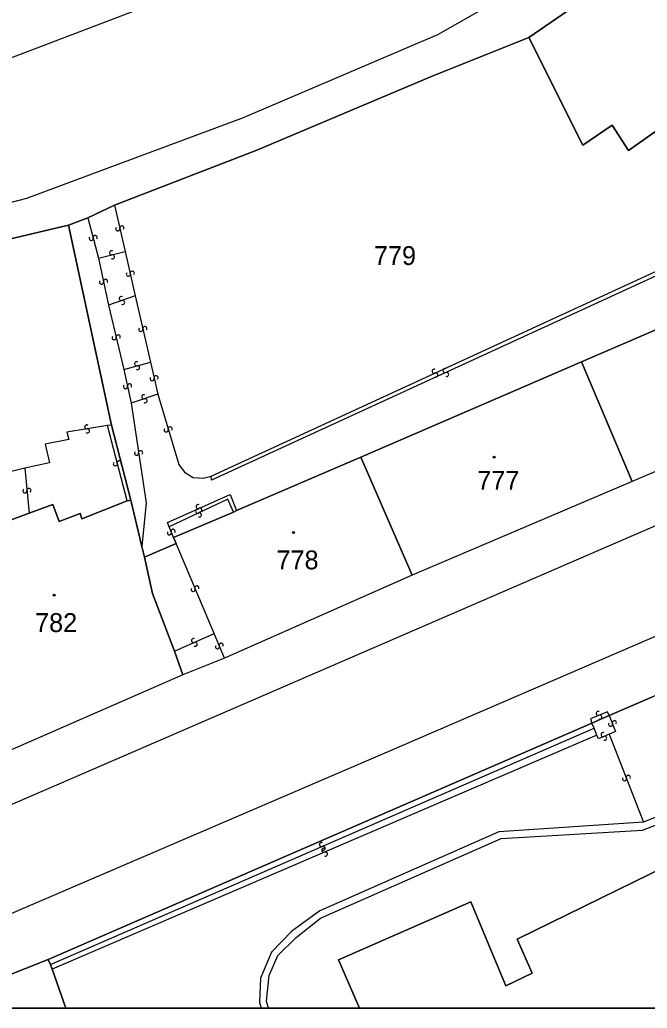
# Model space of a CAD drawing. Extents: x -600309 to -598967, y -1161267 to -1160292.
# Drawn here: x -599586.3 to -599529.8, y -1161267 to -1161177.9 of the extents above; entities that cross this region are included whole.
import ezdxf

# ---------------------------------------------------------------- set-up
doc = ezdxf.new("R2010")
doc.units = 0
for name, color, linetype in [('Level 1', 7, 'Continuous'), ('Level 13', 7, 'Continuous'), ('Level 3', 7, 'Continuous'), ('Level 4', 7, 'Continuous'), ('Level 5', 7, 'Continuous'), ('Level 60', 7, 'Continuous'), ('Vrstva 60', 7, 'Continuous'), ('Vrstva 63', 7, 'Continuous')]:
    doc.layers.add(name, color=color, linetype=linetype)

msp = doc.modelspace()

# ---------------------------------------------------------------- linework, layer by layer
at = {"layer": 'Level 1'}
msp.add_line((-599583.41, -1161263.5), (-599582.185, -1161267.031), dxfattribs=at)
for points in [[(-599521.67, -1161166.55), (-599540.47, -1161179.5)], [(-599540.47, -1161179.5), (-599549.17, -1161182.99), (-599564.98, -1161189.68), (-599577.79, -1161194.63)], [(-599522.01, -1161188.8), (-599524.95, -1161190.89), (-599527.61, -1161186.95), (-599531.49, -1161189.69), (-599532.94, -1161187.42), (-599535.59, -1161189.22), (-599540.47, -1161179.5)], [(-599577.79, -1161194.63), (-599580.19, -1161195.77)], [(-599581.95, -1161196.42), (-599601.79, -1161201.11)], [(-599580.19, -1161195.77), (-599581.95, -1161196.42)], [(-599578.06, -1161214.45), (-599581.95, -1161196.42)], [(-599535.71, -1161208.75), (-599524.84, -1161204.07)], [(-599555.6, -1161217.36), (-599535.71, -1161208.75)], [(-599531.15, -1161219.55), (-599535.71, -1161208.75)], [(-599513.86, -1161212.16), (-599531.15, -1161219.55)], [(-599576.33, -1161221.23), (-599578.06, -1161214.45)], [(-599566.79, -1161222.17), (-599555.6, -1161217.36)], [(-599550.96, -1161227.99), (-599555.6, -1161217.36)], [(-599531.15, -1161219.55), (-599550.96, -1161227.99)], [(-599576.66, -1161221.29), (-599580.73, -1161222.9), (-599580.89, -1161222.42), (-599582.77, -1161223.16), (-599583.35, -1161221.62), (-599585.49, -1161222.39)], [(-599576.33, -1161221.23), (-599576.66, -1161221.29)], [(-599575.32, -1161225.4), (-599576.33, -1161221.23)], [(-599572.48, -1161224.58), (-599567.07, -1161222.3)], [(-599567.07, -1161222.3), (-599566.79, -1161222.17)], [(-599585.49, -1161222.39), (-599587.84, -1161223.26)], [(-599572.25, -1161225.13), (-599572.48, -1161224.58)], [(-599575.09, -1161226.37), (-599575.32, -1161225.4)], [(-599575.09, -1161226.37), (-599572.25, -1161225.13)], [(-599572.38, -1161234.84), (-599574.37, -1161229.63), (-599575.09, -1161226.37)], [(-599550.96, -1161227.99), (-599567.88, -1161235.48)], [(-599571.63, -1161236.97), (-599572.38, -1161234.84)], [(-599567.88, -1161235.48), (-599571.63, -1161236.97)], [(-599497.2, -1161236.74), (-599497.32, -1161236.5), (-599508.65, -1161241.57), (-599505.37, -1161249.08), (-599507.79, -1161250.1), (-599509.11, -1161247.04), (-599526.5, -1161253.43), (-599541.52, -1161260.79), (-599540.17, -1161263.88), (-599542.52, -1161265.02), (-599545.7, -1161257.43), (-599557.62, -1161262.66), (-599555.716, -1161267.031)], [(-599571.63, -1161236.97), (-599589.65, -1161244.86), (-599590.33, -1161242.64)], [(-599529.32, -1161238.96), (-599533.22, -1161240.65)], [(-599533.22, -1161240.65), (-599534.79, -1161241.34)], [(-599534.79, -1161241.34), (-599583.76, -1161262.63)], [(-599583.76, -1161262.63), (-599587.85, -1161264.25), (-599587.98, -1161263.9), (-599593.43, -1161266.2), (-599593.46, -1161266.44), (-599593.43, -1161266.57)], [(-599583.76, -1161262.63), (-599583.57, -1161263.09)], [(-599583.57, -1161263.09), (-599583.41, -1161263.5)]]:
    msp.add_lwpolyline(points, dxfattribs=at)
at = {"layer": 'Level 13'}
for centre, start, end in [((-599577.13, -1161196.68), 320.43741, 192.5354), ((-599579.531, -1161197.534), 322.1862, 194.28419), ((-599577.489, -1161196.761), 140.22295, 12.81295), ((-599579.888, -1161197.626), 141.97174, 14.56174), ((-599578.062, -1161198.92), 51.12894, 283.22694), ((-599577.977, -1161199.279), 230.91449, 103.50449), ((-599576.55, -1161200.84), 139.90031, 12.49031), ((-599576.19, -1161200.761), 320.11476, 192.21276), ((-599578.96, -1161201.568), 139.24383, 11.83383), ((-599578.599, -1161201.493), 319.45828, 191.55628), ((-599577.181, -1161203.046), 56.87257, 289.46257), ((-599577.059, -1161203.394), 237.08703, 109.18503), ((-599577.46, -1161206.499), 320.61325, 192.71125), ((-599575.42, -1161205.83), 140.04107, 12.63107), ((-599575.06, -1161205.751), 320.25553, 192.35352), ((-599577.819, -1161206.581), 140.3988, 12.9888), ((-599575.806, -1161208.921), 52.4668, 284.56479), ((-599575.713, -1161209.278), 232.25234, 104.84234), ((-599548.996, -1161209.602), 62.13615, 294.23415), ((-599548.844, -1161209.937), 241.9217, 114.5117), ((-599548.016, -1161209.542), 61.8309, 294.4209), ((-599547.865, -1161209.878), 242.04536, 114.14335), ((-599576.44, -1161210.912), 319.80172, 191.89972), ((-599574.41, -1161210.269), 139.79164, 12.38164), ((-599574.05, -1161210.191), 320.00609, 192.10409), ((-599576.8, -1161210.989), 139.58727, 12.17727), ((-599575.157, -1161211.905), 55.44927, 288.03927), ((-599575.044, -1161212.256), 235.66372, 107.76172), ((-599580.288, -1161214.618), 46.29117, 278.88117), ((-599580.232, -1161214.982), 226.50563, 98.60363), ((-599573.137, -1161214.892), 143.78276, 16.37276), ((-599572.783, -1161214.789), 323.99721, 196.09521), ((-599575.802, -1161216.997), 135.68904, 8.27904), ((-599575.437, -1161216.944), 315.9035, 188.0015), ((-599577.719, -1161217.945), 141.90426, 14.00226), ((-599577.362, -1161217.855), 321.68981, 194.27981), ((-599585.873, -1161220.377), 132.64523, 5.23523), ((-599585.506, -1161220.344), 312.85968, 184.95768), ((-599570.298, -1161222.223), 62.32295, 294.91295), ((-599570.264, -1161221.791), 61.53286, 293.63086), ((-599570.143, -1161222.558), 242.5374, 114.6354), ((-599570.115, -1161222.128), 241.3184, 113.9084), ((-599572.851, -1161224.168), 149.69218, 21.79017), ((-599572.509, -1161224.031), 329.47772, 202.06772), ((-599570.711, -1161229.27), 150.24733, 22.34533), ((-599570.37, -1161229.129), 330.03288, 202.62288), ((-599570.673, -1161233.881), 61.30535, 293.40335), ((-599570.526, -1161234.219), 241.09089, 113.68089), ((-599568.521, -1161234.44), 150.32167, 22.41967), ((-599568.18, -1161234.299), 330.10721, 202.69721), ((-599534.209, -1161240.449), 59.27764, 291.86764), ((-599534.072, -1161240.792), 239.4921, 111.59009), ((-599533.101, -1161241.429), 149.37587, 21.96587), ((-599532.759, -1161241.292), 329.59033, 201.68833), ((-599533.775, -1161242.352), 61.51129, 294.10129), ((-599533.625, -1161242.689), 241.72574, 113.82374), ((-599531.842, -1161246.346), 148.48535, 21.07535), ((-599531.498, -1161246.215), 328.69981, 200.79781), ((-599559.142, -1161252.27), 60.8713, 292.9693), ((-599558.932, -1161252.791), 60.40756, 292.99756), ((-599558.997, -1161252.609), 240.65684, 113.24684), ((-599558.789, -1161253.13), 240.62202, 112.72001)]:
    msp.add_arc(centre, 0.184, start, end, dxfattribs=at)
at = {"layer": 'Level 3'}
for points in [[(-599702.32, -1161201.68), (-599656.03, -1161197.24), (-599626.62, -1161192.32), (-599613.46, -1161189.52), (-599594.1, -1161184), (-599575.69, -1161176.97), (-599556.39, -1161168.39), (-599543.64, -1161161.67), (-599532.27, -1161154.44), (-599509.53, -1161138.52), (-599483.84, -1161120.4), (-599461.23, -1161105.05), (-599450.7, -1161099.54), (-599439.87, -1161095.45), (-599428.48, -1161092.61), (-599395.34, -1161083.09)], [(-599351.93, -1161136.74), (-599355.74, -1161130.37), (-599371.07, -1161115.57), (-599374.81, -1161112.3), (-599379.52, -1161109.2), (-599384.19, -1161106.88), (-599387.8, -1161105.43), (-599391.44, -1161104.4), (-599394.58, -1161103.96), (-599405.55, -1161103.78), (-599425.32, -1161106.33), (-599444.75, -1161112.14), (-599472.21, -1161127.79), (-599497.09, -1161144.92), (-599521.3, -1161161.71), (-599539.37, -1161173.95), (-599548.7, -1161179.27), (-599566.19, -1161186.74), (-599585.73, -1161194.01), (-599602.7, -1161198.42)], [(-599351.93, -1161136.74), (-599351.54, -1161137.38), (-599351.3, -1161139.64), (-599351.69, -1161141.91), (-599352.84, -1161144.19), (-599354.62, -1161146.05), (-599401.98, -1161168.78), (-599444.48, -1161186.99), (-599484.51, -1161204.32), (-599530.15, -1161224.03), (-599582.8, -1161246.82), (-599629.564, -1161267.031)], [(-599331.21, -1161148.11), (-599344.13, -1161153.36), (-599349.35, -1161155.94), (-599408.38, -1161181.36), (-599447.97, -1161198.3), (-599498.23, -1161220.19), (-599553.45, -1161244.03), (-599597.58, -1161263), (-599600.63, -1161264.77), (-599603.05, -1161266.87), (-599603.185, -1161267.031)], [(-599577.79, -1161194.63), (-599576.82, -1161198.81)], [(-599580.19, -1161195.77), (-599579.23, -1161199.4)], [(-599579.23, -1161199.4), (-599576.82, -1161198.81)], [(-599576.82, -1161198.81), (-599575.92, -1161202.79)], [(-599579.23, -1161199.4), (-599578.32, -1161203.65)], [(-599526.95, -1161199.68), (-599526.83, -1161200.02), (-599569.04, -1161219.41), (-599569.07, -1161219.07)], [(-599569.07, -1161219.07), (-599528.77, -1161200.48)], [(-599575.92, -1161202.79), (-599578.32, -1161203.65)], [(-599578.32, -1161203.65), (-599576.96, -1161209.43)], [(-599575.92, -1161202.79), (-599574.55, -1161208.78)], [(-599576.96, -1161209.43), (-599574.55, -1161208.78)], [(-599574.55, -1161208.78), (-599573.9, -1161211.68)], [(-599576.96, -1161209.43), (-599576.29, -1161212.47)], [(-599573.9, -1161211.68), (-599576.29, -1161212.47)], [(-599573.9, -1161211.68), (-599572.01, -1161218.01), (-599571.5, -1161218.69), (-599570.71, -1161219.19), (-599569.81, -1161219.24), (-599569.07, -1161219.07)], [(-599576.29, -1161212.47), (-599574.94, -1161221.47), (-599575.32, -1161225.4)], [(-599578.42, -1161214.5), (-599582.09, -1161215.09), (-599581.92, -1161215.76), (-599584.03, -1161216.18), (-599583.66, -1161217.85), (-599585.88, -1161218.33)], [(-599578.06, -1161214.45), (-599578.42, -1161214.5)], [(-599576.66, -1161221.29), (-599578.42, -1161214.5)], [(-599585.88, -1161218.33), (-599588.41, -1161218.98)], [(-599585.88, -1161218.33), (-599585.49, -1161222.39)], [(-599572.87, -1161223.63), (-599573.01, -1161223.23), (-599567.37, -1161220.7), (-599566.79, -1161222.17)], [(-599567.07, -1161222.3), (-599567.57, -1161221.14), (-599572.87, -1161223.63)], [(-599572.48, -1161224.58), (-599572.87, -1161223.63)], [(-599568.82, -1161233.26), (-599572.25, -1161225.13)], [(-599563.932, -1161267.031), (-599564.1, -1161266.4), (-599563.87, -1161264.08), (-599563.08, -1161262.27), (-599561.43, -1161260.64), (-599559.24, -1161258.9), (-599542.95, -1161251.73), (-599530.22, -1161250.98), (-599524.81, -1161248.9), (-599515.37, -1161239.57), (-599492.6, -1161229.69)], [(-599572.38, -1161234.84), (-599568.82, -1161233.26)], [(-599567.88, -1161235.48), (-599568.82, -1161233.26)], [(-599533.22, -1161240.65), (-599533.36, -1161240.3), (-599534.91, -1161240.93), (-599534.79, -1161241.34)], [(-599533.22, -1161240.65), (-599532.64, -1161242.07), (-599533.22, -1161242.31)], [(-599583.57, -1161263.09), (-599534.58, -1161241.79)], [(-599534.58, -1161241.79), (-599534.79, -1161241.34)], [(-599534.32, -1161242.41), (-599534.58, -1161241.79)], [(-599534.32, -1161242.41), (-599583.41, -1161263.5)], [(-599533.22, -1161242.31), (-599534.17, -1161242.74), (-599534.32, -1161242.41)], [(-599533.22, -1161242.31), (-599530.12, -1161250.25)], [(-599524.98, -1161248.18), (-599530.12, -1161250.25)], [(-599530.12, -1161250.25), (-599543.17, -1161251.12), (-599559.28, -1161258.26), (-599561.81, -1161260.08), (-599563.65, -1161261.99), (-599564.63, -1161264.33), (-599564.73, -1161266.52), (-599564.583, -1161267.031)]]:
    msp.add_lwpolyline(points, dxfattribs=at)
at = {"layer": 'Level 5'}
for centre, radius in [((-599543.59, -1161217.35), 0.09), ((-599543.59, -1161217.35), 0.0521), ((-599561.67, -1161224.15), 0.09), ((-599561.67, -1161224.15), 0.0521), ((-599583.24, -1161229.79), 0.09), ((-599583.24, -1161229.79), 0.0521)]:
    msp.add_circle(centre, radius, dxfattribs=at)
at = {"layer": 'Level 60'}
for points in [[(-599521.67, -1161166.55), (-599540.47, -1161179.5), (-599549.17, -1161182.99), (-599564.98, -1161189.68), (-599577.79, -1161194.63), (-599580.19, -1161195.77), (-599581.95, -1161196.42), (-599601.79, -1161201.11)], [(-599524.84, -1161204.07), (-599535.71, -1161208.75), (-599555.6, -1161217.36), (-599566.79, -1161222.17), (-599567.07, -1161222.3), (-599572.48, -1161224.58), (-599572.25, -1161225.13), (-599575.09, -1161226.37), (-599575.32, -1161225.4), (-599576.33, -1161221.23), (-599578.06, -1161214.45), (-599581.95, -1161196.42), (-599580.19, -1161195.77), (-599577.79, -1161194.63), (-599564.98, -1161189.68), (-599549.17, -1161182.99), (-599540.47, -1161179.5), (-599535.59, -1161189.22), (-599532.94, -1161187.42), (-599531.49, -1161189.69), (-599527.61, -1161186.95)]]:
    msp.add_lwpolyline(points, dxfattribs=at)
for points in [[(-599540.47, -1161179.5), (-599521.67, -1161166.55), (-599514.8, -1161177.67), (-599514.63, -1161178.15), (-599511.43, -1161183.91), (-599510.82, -1161184.95), (-599510.47, -1161185.65), (-599519.36, -1161191.45), (-599521.01, -1161189.45), (-599521.71, -1161188.5), (-599522.01, -1161188.8), (-599524.95, -1161190.89), (-599527.61, -1161186.95), (-599531.49, -1161189.69), (-599532.94, -1161187.42), (-599535.59, -1161189.22)], [(-599601.79, -1161201.11), (-599581.95, -1161196.42), (-599578.06, -1161214.45), (-599576.33, -1161221.23), (-599576.66, -1161221.29), (-599580.73, -1161222.9), (-599580.89, -1161222.42), (-599582.77, -1161223.16), (-599583.35, -1161221.62), (-599585.49, -1161222.39), (-599587.84, -1161223.26), (-599589.97, -1161223.92), (-599589.41, -1161225.46), (-599591.44, -1161226.09), (-599591.25, -1161226.53), (-599594.7, -1161227.68), (-599595.14, -1161227.92), (-599596.31, -1161224.37), (-599596.42, -1161224.04), (-599596.73, -1161223.15), (-599597.48, -1161218.95), (-599598.18, -1161215.29), (-599601.64, -1161201.69)], [(-599511.72, -1161208.57), (-599510.79, -1161210.52), (-599513.86, -1161212.16), (-599531.15, -1161219.55), (-599535.71, -1161208.75), (-599524.84, -1161204.07), (-599524.45, -1161203.91), (-599518.63, -1161201.33), (-599518.36, -1161201.86), (-599515.33, -1161200.45)], [(-599535.71, -1161208.75), (-599531.15, -1161219.55), (-599550.96, -1161227.99), (-599555.6, -1161217.36)], [(-599555.6, -1161217.36), (-599550.96, -1161227.99), (-599567.88, -1161235.48), (-599571.63, -1161236.97), (-599572.38, -1161234.84), (-599574.37, -1161229.63), (-599575.09, -1161226.37), (-599572.25, -1161225.13), (-599572.48, -1161224.58), (-599567.07, -1161222.3), (-599566.79, -1161222.17)], [(-599572.38, -1161234.84), (-599571.63, -1161236.97), (-599589.65, -1161244.86), (-599590.33, -1161242.64), (-599593.01, -1161234.31), (-599595.14, -1161227.92), (-599594.7, -1161227.68), (-599591.25, -1161226.53), (-599591.44, -1161226.09), (-599589.41, -1161225.46), (-599589.97, -1161223.92), (-599587.84, -1161223.26), (-599585.49, -1161222.39), (-599583.35, -1161221.62), (-599582.77, -1161223.16), (-599580.89, -1161222.42), (-599580.73, -1161222.9), (-599576.66, -1161221.29), (-599576.33, -1161221.23), (-599575.32, -1161225.4), (-599575.09, -1161226.37), (-599574.37, -1161229.63)]]:
    msp.add_lwpolyline(points, close=True, dxfattribs=at)
at = {"layer": 'Vrstva 60'}
for points in [[(-599448.28, -1161183.19), (-599472.42, -1161194), (-599486.05, -1161199.93), (-599499.3, -1161205.52), (-599510.79, -1161210.52), (-599513.86, -1161212.16), (-599531.15, -1161219.55), (-599550.96, -1161227.99), (-599567.88, -1161235.48), (-599571.63, -1161236.97), (-599589.65, -1161244.86)], [(-599587.85, -1161264.25), (-599583.76, -1161262.63), (-599534.79, -1161241.34), (-599533.22, -1161240.65), (-599529.32, -1161238.96), (-599527.75, -1161238.21), (-599487.38, -1161220.72), (-599473.25, -1161214.59), (-599469.17, -1161212.91), (-599469.28, -1161212.61), (-599463.15, -1161210.19), (-599458.99, -1161208.35)], [(-599529.32, -1161238.96), (-599533.22, -1161240.65), (-599534.79, -1161241.34), (-599583.76, -1161262.63), (-599583.57, -1161263.09), (-599583.41, -1161263.5), (-599582.185, -1161267.031), (-599555.716, -1161267.031), (-599557.62, -1161262.66), (-599545.7, -1161257.43), (-599542.52, -1161265.02), (-599540.17, -1161263.88), (-599541.52, -1161260.79), (-599526.5, -1161253.43)]]:
    msp.add_lwpolyline(points, dxfattribs=at)
for points in [[(-599555.716, -1161267.031), (-599516.867, -1161267.031), (-599504.09, -1161261.01), (-599501.588, -1161267.031), (-599484.196, -1161267.031), (-599487.28, -1161259.9), (-599479.72, -1161256.63), (-599485.08, -1161244.43), (-599485.81, -1161242.85), (-599489.88, -1161233.44), (-599497.2, -1161236.74), (-599497.32, -1161236.5), (-599508.65, -1161241.57), (-599505.37, -1161249.08), (-599507.79, -1161250.1), (-599509.11, -1161247.04), (-599526.5, -1161253.43), (-599541.52, -1161260.79), (-599540.17, -1161263.88), (-599542.52, -1161265.02), (-599545.7, -1161257.43), (-599557.62, -1161262.66)], [(-599594.514, -1161267.031), (-599582.185, -1161267.031), (-599583.41, -1161263.5), (-599583.57, -1161263.09), (-599583.76, -1161262.63), (-599587.85, -1161264.25), (-599587.98, -1161263.9), (-599593.43, -1161266.2), (-599593.46, -1161266.44), (-599593.43, -1161266.57)]]:
    msp.add_lwpolyline(points, close=True, dxfattribs=at)
at = {"layer": 'Vrstva 63'}
msp.add_lwpolyline([(-600308.541, -1160292.347), (-598967.108, -1160292.347), (-598967.108, -1161267.031), (-600308.541, -1161267.031)], close=True, dxfattribs=at)

# ---------------------------------------------------------------- texts
at = {"layer": 'Level 4'}
for s, p in [('779', (-599554.42, -1161200.02)), ('777', (-599545.11, -1161220.29)), ('778', (-599563.2, -1161227.46)), ('782', (-599584.95, -1161233.11))]:
    msp.add_text(s, height=1.7, dxfattribs=at).set_placement(p)

doc.saveas('drawing.dxf')
